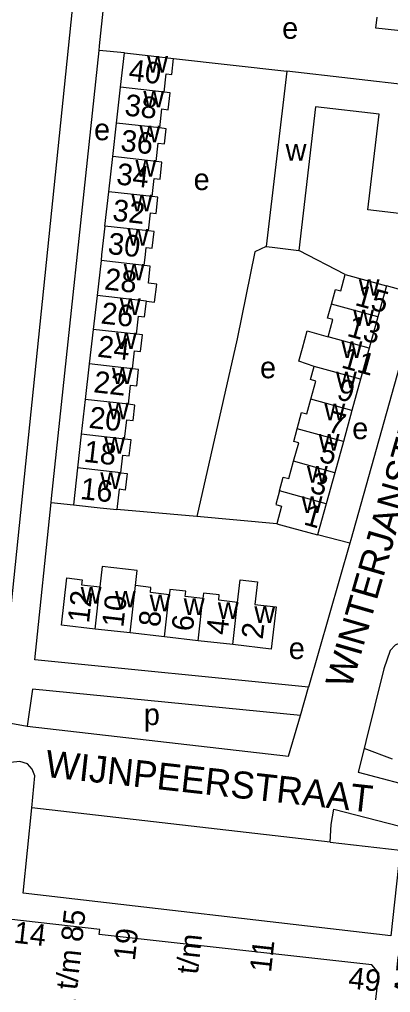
# Model space of a CAD drawing. Extents: x 161936 to 163647, y 386450 to 388633.
# Drawn here: x 162286.5 to 162355.2, y 387613.3 to 387793.6 of the extents above; entities that cross this region are included whole.
import ezdxf

# ---------------------------------------------------------------- set-up
doc = ezdxf.new("R2010")
doc.units = 0
for name, color, linetype in [('BLT_Basislijn', 7, 'Continuous'), ('BLT_Bebouwing', 7, 'Continuous'), ('BLT_Centroide', 7, 'Continuous'), ('BLT_Huisnummer', 7, 'Continuous'), ('BLT_Huisnummer_ tussenligend', 7, 'Continuous'), ('BLT_Huisnummer_reeks', 7, 'Continuous'), ('BLT_Onderverdeling_panden', 7, 'Continuous'), ('BLT_Straatnaam', 7, 'Continuous')]:
    doc.layers.add(name, color=color, linetype=linetype)

msp = doc.modelspace()

# ---------------------------------------------------------------- linework, layer by layer
at = {"layer": 'BLT_Basislijn'}
for p, q in [((162305.93, 387787.42), (162301.21, 387787.86)), ((162315.03, 387786.39), (162336, 387784.06)), ((162346.84, 387746.36), (162338.25, 387750.82)), ((162360.39, 387742.63), (162354.47, 387744.25)), ((162292.33, 387704.09), (162296.45, 387703.69)), ((162319.33, 387701.47), (162304.51, 387702.78)), ((162334.15, 387700.17), (162319.33, 387701.47)), ((162347.68, 387696.55), (162341.72, 387698.08)), ((162347.68, 387696.55), (162340.06, 387669.84)), ((162338.58, 387664.6), (162340.06, 387669.84)), ((162355.63, 387656.51), (162350.34, 387658.5)), ((162344.05, 387641.14), (162288.74, 387647.53))]:
    msp.add_line(p, q, dxfattribs=at)
for points in [[(162303.81, 387812.76), (162301.05, 387812.14), (162299.21, 387810.71), (162297.42, 387807.01), (162283.73, 387673.93), (162281.38, 387672.06), (162280.36, 387669.83), (162280.52, 387666.46), (162282.43, 387664.01), (162284.21, 387663.3), (162287.89, 387662.65)], [(162301.21, 387787.86), (162301.3, 387788.74), (162303.81, 387812.76)], [(162292.33, 387704.09), (162292.4, 387704.84), (162301.21, 387787.86)], [(162332.21, 387751.52), (162330.09, 387750.54), (162326.8, 387734.46), (162319.33, 387701.47)], [(162360.39, 387742.63), (162359.67, 387739.24), (162347.85, 387697.16), (162347.68, 387696.55)], [(162340.06, 387669.84), (162289.32, 387674.92), (162292.33, 387704.09)], [(162391.54, 387674.66), (162362.04, 387677.99), (162357.48, 387678.27), (162356.07, 387677.63), (162355.18, 387676.68), (162354, 387673.26), (162350.67, 387659.81), (162350.34, 387658.5)], [(162338.58, 387664.6), (162288.86, 387669.5), (162287.89, 387662.65)], [(162287.89, 387662.65), (162336.33, 387657.1), (162338.58, 387664.6)], [(162350.34, 387658.5), (162349.23, 387654.11), (162385.74, 387644.46), (162386.2, 387644.46), (162387.9, 387649.05), (162388.29, 387649.4), (162392.18, 387648.45), (162418.61, 387641.28), (162418.53, 387635.58), (162426.03, 387633.86), (162426.81, 387636.76)], [(162288.74, 387647.53), (162289.3, 387653.46), (162288.8, 387654.68), (162287.93, 387655.64), (162286.51, 387656.08), (162283.06, 387655.74), (162280.33, 387654.52), (162278.21, 387652.67), (162276.54, 387649.46), (162276.18, 387647.57), (162274.26, 387630.6)], [(162287.14, 387631.69), (162288.74, 387647.53)], [(162344.05, 387641.14), (162344.22, 387644.42), (162344.73, 387647.26), (162417.14, 387628.59), (162416.3, 387620.93), (162464.09, 387615.86), (162464.99, 387621.62), (162468.14, 387621.4)], [(162344.05, 387641.14), (162357.05, 387639.68), (162355.3, 387623.79), (162287.14, 387631.69)]]:
    msp.add_lwpolyline(points, dxfattribs=at)
at = {"layer": 'BLT_Bebouwing'}
for p, q in [((162305.22, 387781.08), (162305.93, 387787.42)), ((162336, 387784.06), (162332.21, 387751.52)), ((162304.46, 387774.43), (162305.22, 387781.08)), ((162303.76, 387768.22), (162304.46, 387774.43)), ((162303.02, 387761.7), (162303.76, 387768.22)), ((162302.3, 387755.34), (162303.02, 387761.7)), ((162301.58, 387748.96), (162300.84, 387742.44)), ((162346.84, 387746.36), (162354.47, 387744.25)), ((162354.47, 387744.25), (162352.88, 387738.48)), ((162300.84, 387742.44), (162300.13, 387736.18)), ((162352.88, 387738.48), (162351.28, 387732.71)), ((162300.13, 387736.18), (162299.4, 387729.77)), ((162351.28, 387732.71), (162349.69, 387726.94)), ((162299.4, 387729.77), (162298.66, 387723.2)), ((162349.69, 387726.94), (162348.09, 387721.17)), ((162298.66, 387723.2), (162297.93, 387716.75)), ((162348.09, 387721.17), (162346.5, 387715.4)), ((162297.93, 387716.75), (162297.22, 387710.49)), ((162346.5, 387715.4), (162344.9, 387709.62)), ((162297.22, 387710.49), (162296.45, 387703.69)), ((162344.9, 387709.62), (162343.31, 387703.85)), ((162343.31, 387703.85), (162341.72, 387698.08)), ((162306.97, 387679.91), (162300.49, 387680.64)), ((162313.35, 387679.18), (162306.97, 387679.91)), ((162319.59, 387678.48), (162313.35, 387679.18)), ((162325.99, 387677.75), (162319.59, 387678.48))]:
    msp.add_line(p, q, dxfattribs=at)
for points in [[(162361.89, 387787.14), (162361.69, 387785.37), (162358.19, 387785.76), (162358.81, 387791.33), (162352.53, 387792.02), (162352.75, 387794.03)], [(162305.93, 387787.42), (162310.9, 387786.86), (162315.03, 387786.39)], [(162313.29, 387780.17), (162313.67, 387783.54), (162314.69, 387783.42), (162315.03, 387786.39)], [(162358.77, 387774.02), (162359.62, 387781.31), (162336, 387784.06)], [(162312.47, 387773.52), (162312.87, 387777.04), (162314.03, 387776.9), (162314.38, 387780.04), (162313.29, 387780.17)], [(162356.86, 387757.65), (162351.03, 387758.32), (162353.1, 387776.06), (162341.35, 387777.43), (162338.25, 387750.82)], [(162311.81, 387767.3), (162312.19, 387770.7), (162313.32, 387770.57), (162313.64, 387773.38), (162312.47, 387773.52)], [(162311.06, 387760.78), (162311.44, 387764.16), (162312.52, 387764.04), (162312.88, 387767.18), (162311.81, 387767.3)], [(162310.35, 387754.43), (162310.73, 387757.77), (162311.8, 387757.65), (162312.14, 387760.66), (162311.06, 387760.78)], [(162302.3, 387755.34), (162301.7, 387750), (162301.58, 387748.96)], [(162309.59, 387748.05), (162309.82, 387750.03), (162309.97, 387751.36), (162311.09, 387751.23), (162311.44, 387754.31), (162310.35, 387754.43)], [(162332.21, 387751.52), (162333.29, 387751.4), (162338.25, 387750.82)], [(162309.98, 387741.4), (162311.51, 387741.23), (162311.9, 387744.59), (162310.35, 387744.77), (162310.71, 387747.92), (162309.59, 387748.05)], [(162344.28, 387740.85), (162345.04, 387743.6), (162346.01, 387743.33), (162346.84, 387746.36)], [(162308.14, 387735.28), (162308.52, 387738.65), (162309.66, 387738.53), (162309.98, 387741.4)], [(162343.68, 387734.81), (162344.56, 387738.01), (162343.57, 387738.28), (162344.28, 387740.85)], [(162307.41, 387728.86), (162307.79, 387732.19), (162308.92, 387732.07), (162309.27, 387735.15), (162308.14, 387735.28)], [(162341.08, 387729.32), (162338.25, 387730.26), (162338.92, 387732.7), (162339.81, 387735.9), (162343.68, 387734.81)], [(162306.67, 387722.29), (162307.07, 387725.85), (162308.19, 387725.72), (162308.54, 387728.73), (162307.41, 387728.86)], [(162340.48, 387723.27), (162341.4, 387726.61), (162340.4, 387726.88), (162341.08, 387729.32)], [(162337.93, 387717.76), (162338.76, 387720.76), (162339.71, 387720.5), (162340.48, 387723.27)], [(162305.93, 387715.84), (162306.34, 387719.41), (162307.52, 387719.28), (162307.85, 387722.15), (162306.67, 387722.29)], [(162337.27, 387711.73), (162338.22, 387715.16), (162337.29, 387715.42), (162337.93, 387717.76)], [(162305.26, 387709.58), (162305.63, 387712.88), (162306.82, 387712.75), (162307.15, 387715.7), (162305.93, 387715.84)], [(162334.65, 387706.24), (162335.36, 387708.81), (162336.39, 387708.53), (162337.27, 387711.73)], [(162305.26, 387709.58), (162306.41, 387709.45), (162306.07, 387706.41), (162304.93, 387706.54), (162304.51, 387702.78)], [(162334.65, 387706.24), (162333.95, 387703.7), (162335.05, 387703.4), (162334.15, 387700.17)], [(162296.45, 387703.69), (162301.42, 387703.13), (162304.51, 387702.78)], [(162334.15, 387700.17), (162336.9, 387699.41), (162341.72, 387698.08)], [(162307.96, 387688.68), (162308.28, 387691.52), (162301.81, 387692.25), (162301.38, 387688.45)], [(162300.49, 387680.64), (162294.25, 387681.35), (162295.25, 387690.11)], [(162295.25, 387690.11), (162298.1, 387689.75), (162297.99, 387688.84), (162301.38, 387688.45)], [(162314.23, 387687.01), (162310.74, 387687.41), (162310.84, 387688.36), (162307.96, 387688.68)], [(162326.88, 387685.58), (162327, 387686.6), (162327.36, 387689.76), (162330.56, 387689.4), (162330.21, 387686.24), (162330.09, 387685.18), (162334.01, 387684.74)], [(162320.48, 387686.28), (162317.19, 387686.66), (162317.3, 387687.65), (162314.34, 387687.98), (162314.32, 387687.8), (162314.23, 387687.01)], [(162326.88, 387685.58), (162323.39, 387685.98), (162323.5, 387686.96), (162320.59, 387687.29), (162320.48, 387686.28)], [(162334.01, 387684.74), (162333.13, 387676.94), (162325.99, 387677.75)], [(162301.26, 387624.05), (162301.36, 387624.98), (162284.47, 387626.84)], [(162349.24, 387583.26), (162353.04, 387616.86), (162351.79, 387618.43), (162301.26, 387624.05)]]:
    msp.add_lwpolyline(points, dxfattribs=at)
at = {"layer": 'BLT_Onderverdeling_panden'}
for p, q in [((162313.29, 387780.17), (162305.22, 387781.08)), ((162312.47, 387773.52), (162304.46, 387774.43)), ((162311.81, 387767.3), (162303.76, 387768.22)), ((162311.06, 387760.78), (162303.02, 387761.7)), ((162310.35, 387754.43), (162302.3, 387755.34)), ((162309.59, 387748.05), (162301.58, 387748.96)), ((162309.98, 387741.4), (162300.84, 387742.44)), ((162352.88, 387738.48), (162344.28, 387740.85)), ((162308.14, 387735.28), (162300.13, 387736.18)), ((162351.28, 387732.71), (162343.68, 387734.81)), ((162307.41, 387728.86), (162299.4, 387729.77)), ((162349.69, 387726.94), (162341.08, 387729.32)), ((162306.67, 387722.29), (162298.66, 387723.2)), ((162348.09, 387721.17), (162340.48, 387723.27)), ((162346.5, 387715.4), (162337.93, 387717.76)), ((162305.93, 387715.84), (162297.93, 387716.75)), ((162344.9, 387709.62), (162337.27, 387711.73)), ((162305.26, 387709.58), (162297.22, 387710.49)), ((162343.31, 387703.85), (162334.65, 387706.24)), ((162300.49, 387680.64), (162301.38, 387688.45)), ((162306.97, 387679.91), (162307.96, 387688.68)), ((162313.35, 387679.18), (162314.23, 387687.01)), ((162319.59, 387678.48), (162320.48, 387686.28)), ((162325.99, 387677.75), (162326.88, 387685.58))]:
    msp.add_line(p, q, dxfattribs=at)

# ---------------------------------------------------------------- texts
at = {"layer": 'BLT_Centroide'}
for s, p in [('e', (162335.15, 387790.04)), ('w', (162310.13, 387783.78)), ('w', (162309.43, 387777.31)), ('e', (162300.29, 387771.24)), ('w', (162308.7, 387770.88)), ('w', (162335.79, 387767.44)), ('w', (162307.96, 387764.5)), ('e', (162318.74, 387762)), ('w', (162307.23, 387758.06)), ('w', (162306.52, 387751.69)), ('w', (162305.78, 387745.25)), ('w', (162349.34, 387742.41)), ('w', (162305.07, 387738.84)), ('w', (162348.31, 387736.78)), ('w', (162304.34, 387732.53)), ('w', (162346.15, 387730.88)), ('e', (162331.05, 387727.12)), ('w', (162303.61, 387726.03)), ('w', (162345.12, 387725.25)), ('w', (162302.89, 387719.53)), ('w', (162342.98, 387719.34)), ('e', (162348.13, 387715.84)), ('w', (162302.19, 387713.16)), ('w', (162341.92, 387713.69)), ('w', (162339.74, 387707.78)), ('w', (162301.44, 387706.62)), ('w', (162338.77, 387702.16)), ('w', (162297.81, 387685.36)), ('w', (162304.17, 387684.64)), ('w', (162310.59, 387683.94)), ('w', (162316.91, 387683.23)), ('w', (162323.23, 387682.53)), ('w', (162330, 387681.77)), ('e', (162336.38, 387675.08)), ('p', (162309.52, 387662.84))]:
    msp.add_text(s, height=4, dxfattribs=at).set_placement(p)
at = {"layer": 'BLT_Huisnummer'}
for s, rotation, p in [('40', 353.5227, (162306.57, 387782.3)), ('36', 353.526, (162305.08, 387769.27)), ('32', 353.5233, (162303.57, 387756.37)), ('28', 353.5264, (162302.08, 387743.6)), ('15', 344.5564, (162348.46, 387740.72)), ('24', 353.524, (162300.79, 387731.12)), ('9', 344.5586, (162345.06, 387723.32)), ('20', 353.5216, (162299.21, 387717.95)), ('5', 344.5576, (162341.8, 387711.75)), ('16', 353.5358, (162297.6, 387704.76)), ('1', 344.5599, (162338.95, 387700.07)), ('12', 83.5286, (162299.34, 387681.62)), ('6', 83.5326, (162318.59, 387680.09)), ('2', 83.5324, (162331.54, 387678.64))]:
    msp.add_text(s, height=4, rotation=rotation, dxfattribs=at).set_placement(p)
at = {"layer": 'BLT_Huisnummer_ tussenligend'}
for s, rotation, p in [('38', 353.526, (162305.83, 387775.85)), ('34', 353.5233, (162304.3, 387763.07)), ('30', 353.5264, (162302.71, 387750.19)), ('26', 353.524, (162301.43, 387737.29)), ('13', 344.5586, (162346.99, 387735)), ('11', 344.5586, (162345.93, 387729.14)), ('22', 353.5216, (162300.08, 387724.54)), ('7', 344.5576, (162343.38, 387717.28)), ('18', 353.5358, (162298.25, 387711.66)), ('3', 344.5599, (162340.11, 387706.03)), ('10', 83.5326, (162305.7, 387680.83)), ('8', 83.5326, (162312.48, 387680.9)), ('4', 83.5324, (162325.01, 387679.43))]:
    msp.add_text(s, height=4, rotation=rotation, dxfattribs=at).set_placement(p)
at = {"layer": 'BLT_Huisnummer_reeks'}
for s, rotation, p in [('21 t/m 85', 83.7795, (162296.33, 387606.27)), ('14', 353.4854, (162285.26, 387622.52)), ('19', 83.7795, (162307.85, 387619.04)), ('t/m ', 83.7795, (162319.51, 387616.54)), ('11', 83.7795, (162333.09, 387616.88)), ('49', 353.7076, (162347.29, 387614.06))]:
    msp.add_text(s, height=4, rotation=rotation, dxfattribs=at).set_placement(p)
at = {"layer": 'BLT_Straatnaam'}
for s, height, rotation, p in [('WINTERJANSTRAAT', 5, 73.8894, (162347.91, 387669.38)), ('WIJNPEERSTRAAT', 5, 353.7304, (162291.07, 387653.26)), ('WIJNGAARDPLEIN', 4.9999, 84.3446, (162358.18, 387586.04))]:
    msp.add_text(s, height=height, rotation=rotation, dxfattribs=at).set_placement(p)

doc.saveas('drawing.dxf')
